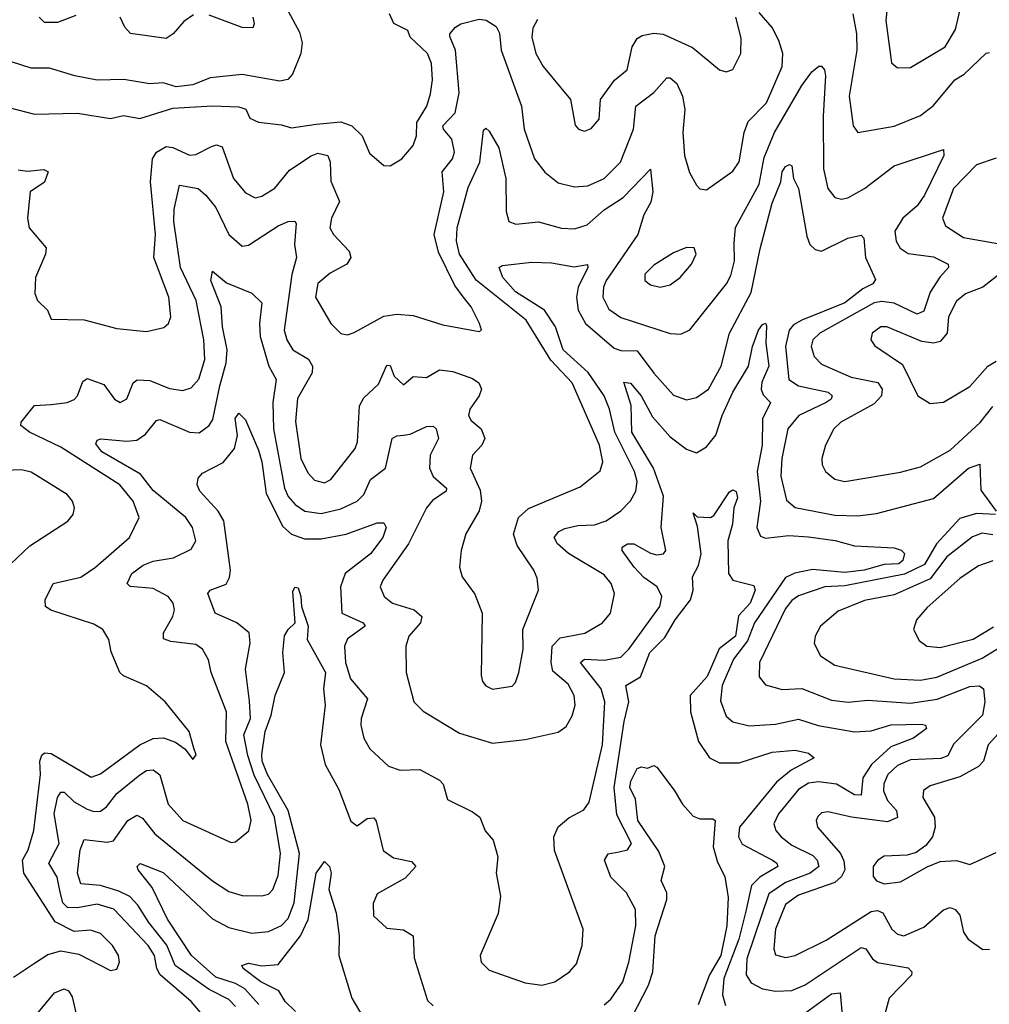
# Model space of a CAD drawing. Extents: x 1443846 to 1577407, y 839182 to 927291.
# Tile 398 of 535: x 1552030 to 1554974, y 884807 to 887798. Entities that reach past the tile are written whole.
import ezdxf

# ---------------------------------------------------------------- set-up
doc = ezdxf.new("R2010")
doc.units = 0

msp = doc.modelspace()

# ---------------------------------------------------------------- linework, layer by layer
at = {"layer": '0CON20XD'}
for points in [[(1554663.5, 887825), (1554660.3, 887795), (1554677.1, 887667.1), (1554695, 887651.4), (1554735, 887652.7), (1554840.5, 887715), (1554871.8, 887768.2), (1554891.6, 887855)], [(1552838.5, 887835), (1552879.4, 887759.4), (1552887, 887727), (1552883.3, 887695), (1552858.2, 887631.8), (1552843.7, 887616.3), (1552819.5, 887610.5), (1552705, 887631.4), (1552608.6, 887621.4), (1552555, 887600), (1552505, 887594), (1552465, 887605.6), (1552425, 887603.1), (1552346.4, 887616.4), (1552265, 887614.3), (1552197, 887627), (1552120.3, 887650.3), (1552065, 887650.6), (1552005, 887670)], [(1552025, 887341.8), (1552052.9, 887337.1), (1552102.9, 887342.9), (1552116.5, 887335), (1552105, 887304.6), (1552061.3, 887275), (1552053.3, 887195), (1552058.2, 887165), (1552110, 887105), (1552108.5, 887085), (1552077.8, 887015), (1552075.9, 886965.9), (1552084, 886945), (1552114, 886915), (1552125, 886887.5), (1552225, 886886.4), (1552325, 886860), (1552415, 886850), (1552467.4, 886862.6), (1552481.4, 886875), (1552488.8, 886895), (1552482.9, 886955), (1552437, 887075), (1552442.4, 887145), (1552427, 887305), (1552432.5, 887375), (1552445, 887395.3), (1552475, 887412), (1552495, 887409), (1552545, 887386.2), (1552565, 887388.4), (1552612.1, 887412.1), (1552627.5, 887417.5), (1552645, 887411.5), (1552679.2, 887315), (1552715, 887272.1), (1552745, 887256.2), (1552765, 887261.1), (1552805, 887286.2), (1552849.4, 887340.6), (1552915, 887384.2), (1552935, 887392.1), (1552965.4, 887385), (1552972.5, 887365), (1552975, 887307.5), (1553000.8, 887245), (1552976.6, 887195), (1552971.8, 887165), (1552982.7, 887145), (1553030.7, 887095), (1553035.3, 887075), (1553023.3, 887055), (1552972.4, 887027.6), (1552935, 886996.5), (1552927.8, 886955), (1552974.3, 886875), (1553005, 886844), (1553025, 886840.8), (1553045, 886847.1), (1553135, 886897.5), (1553175, 886903.5), (1553225, 886898.9), (1553315, 886871.1), (1553425, 886850), (1553432.5, 886855), (1553425.7, 886875), (1553400.4, 886925), (1553376.1, 886956.1), (1553350.7, 886990.7), (1553301.3, 887091.4), (1553288.3, 887145), (1553317.9, 887275), (1553313, 887335), (1553344.2, 887375), (1553350.4, 887395), (1553341.7, 887435), (1553316.7, 887465), (1553314.8, 887475), (1553352.5, 887515), (1553363.8, 887575), (1553353.4, 887705), (1553336.4, 887746.4), (1553336.2, 887755), (1553352.8, 887775), (1553369.1, 887785), (1553425, 887799.2), (1553446.5, 887796.5), (1553476.8, 887776.8), (1553486.3, 887756.3), (1553491.9, 887705), (1553553.4, 887535), (1553561.4, 887465), (1553593.3, 887375), (1553624.7, 887334.8), (1553665, 887302.3), (1553715, 887290), (1553755, 887292.7), (1553805, 887315.3), (1553854.7, 887365), (1553894, 887465), (1553900.8, 887535), (1553955, 887576.6), (1553995, 887620.6), (1554005, 887621.1), (1554025, 887603.5), (1554042.8, 887565), (1554049.3, 887525), (1554043.4, 887455), (1554048.5, 887385), (1554063.9, 887333.9), (1554084.5, 887294.5), (1554095, 887283.8), (1554115, 887280.8), (1554195, 887337.8), (1554215, 887366.2), (1554230, 887455), (1554241.7, 887488.3), (1554297.4, 887545), (1554344.8, 887655), (1554347, 887695), (1554334.8, 887734.8), (1554315, 887773.8), (1554275, 887820)], [(1552199.9, 887810.1), (1552145, 887789.2), (1552105, 887789.6), (1552088.5, 887805)], [(1552558, 887812), (1552528.3, 887791.7), (1552495.7, 887754.3), (1552475, 887740.7), (1552366, 887756), (1552349.2, 887775), (1552335.2, 887805)], [(1552737.2, 887805), (1552742.1, 887785), (1552737.5, 887772.5), (1552705, 887773.9), (1552605, 887811)], [(1552929.9, 887479.9), (1553005, 887487.3), (1553038.5, 887475), (1553070, 887445), (1553092.2, 887392.2), (1553135, 887354.3), (1553155, 887354), (1553190, 887375), (1553224.4, 887415), (1553234.6, 887445), (1553236.1, 887485), (1553265.8, 887535), (1553277.5, 887572.5), (1553283.7, 887615), (1553280, 887665), (1553268.4, 887695), (1553215.4, 887745), (1553208, 887765), (1553166.2, 887786.2), (1553152.5, 887815)], [(1553601.7, 887798.3), (1553588.2, 887771.8), (1553585.3, 887745), (1553596.6, 887695), (1553619.2, 887655), (1553702.5, 887555), (1553717, 887477), (1553726.2, 887465), (1553745, 887459.4), (1553765, 887467.1), (1553789.4, 887495), (1553793.1, 887555), (1553836.2, 887613.8), (1553874.2, 887645.8), (1553889.5, 887715), (1553905, 887740.4), (1553920.3, 887749.7), (1553955, 887757), (1553983.3, 887753.3), (1554073.1, 887713.1), (1554155, 887645.8), (1554175, 887639.2), (1554195, 887646.2), (1554220, 887695), (1554221.1, 887741.1), (1554204.2, 887805)], [(1554559.6, 887815), (1554570.4, 887755), (1554571.6, 887705), (1554548.3, 887565), (1554560.8, 887475), (1554574.6, 887454.6), (1554685, 887474.7), (1554765, 887506.8), (1554805, 887536.7), (1554869.7, 887615), (1554897.5, 887632.5), (1554965, 887695.7), (1554975, 887698)], [(1552011.3, 884888.7), (1552075, 884931.3), (1552115, 884957.7), (1552155, 884968.9), (1552209.2, 884959.2), (1552305, 884909.2), (1552325, 884913.3), (1552332.9, 884935), (1552330, 884955), (1552311.1, 884985), (1552275, 885021.4), (1552245, 885031.5), (1552195, 885027.7), (1552137, 885057), (1552042.2, 885205), (1552038.5, 885245), (1552055, 885276), (1552072.9, 885335), (1552092.6, 885505), (1552090.4, 885545), (1552096.5, 885563.5), (1552105, 885570.3), (1552125, 885568.1), (1552246.9, 885496.9), (1552275, 885507.1), (1552395, 885595.3), (1552435, 885614.2), (1552465.9, 885615.9), (1552502.5, 885602.5), (1552531.7, 885581.7), (1552555, 885550), (1552565.7, 885564.3), (1552558.6, 885585), (1552544.4, 885635), (1552471.4, 885725), (1552415, 885774.3), (1552345, 885804), (1552334.2, 885814.2), (1552307.7, 885877.7), (1552300, 885915), (1552282.5, 885945), (1552255, 885961.5), (1552124, 886004), (1552108.5, 886015), (1552106.9, 886035), (1552130.9, 886085), (1552215, 886104.7), (1552259.5, 886135), (1552363.5, 886225), (1552392.1, 886285), (1552374.7, 886335), (1552334.3, 886384.3), (1552155, 886499.4), (1552059.4, 886545), (1552032.9, 886565), (1552034.2, 886575), (1552074.7, 886625.3), (1552125, 886629.2), (1552173.8, 886635), (1552195, 886644), (1552205.3, 886655), (1552221.3, 886698.7), (1552235, 886707.7), (1552285, 886689.3), (1552317.8, 886645), (1552335, 886634.5), (1552355, 886645.7), (1552374.7, 886695), (1552386.5, 886703.5), (1552425, 886702), (1552485, 886677.5), (1552525, 886671.3), (1552550.8, 886679.1), (1552574, 886706), (1552591.9, 886765), (1552588.6, 886825), (1552565.8, 886945), (1552518, 887045), (1552497.8, 887185), (1552498.3, 887221.7), (1552515, 887295.4), (1552571.2, 887285), (1552595, 887264.5), (1552625, 887227.5), (1552664.7, 887145), (1552705, 887109.6), (1552725, 887112.5), (1552815, 887171.9), (1552845, 887184.5), (1552865, 887186), (1552868.9, 887178.9), (1552863.9, 887115), (1552870.3, 887075), (1552855.9, 887024.1), (1552832.8, 886855), (1552841.4, 886825), (1552859.3, 886795), (1552906.5, 886766.5), (1552919, 886745), (1552918, 886725), (1552873, 886647), (1552867.2, 886577.2), (1552883.9, 886465), (1552905, 886421.5), (1552925, 886398.8), (1552955, 886390.8), (1552975, 886400.9), (1553048, 886495), (1553055.8, 886515), (1553061.6, 886625), (1553075, 886648.7), (1553119.6, 886690.4), (1553145, 886748.1), (1553155, 886747.1), (1553166.9, 886715), (1553195, 886688.1), (1553225, 886713.5), (1553265, 886710.8), (1553305, 886734.2), (1553345, 886728.9), (1553405, 886707.5), (1553424.4, 886694.4), (1553432.4, 886675), (1553425.3, 886655), (1553397.1, 886615), (1553392.6, 886595), (1553400.6, 886580.6), (1553430.7, 886555), (1553442.5, 886525), (1553433.2, 886505), (1553405.2, 886474.8), (1553398, 886435), (1553428.3, 886368.3), (1553432.1, 886335), (1553424.7, 886305.3), (1553384.5, 886235.5), (1553370, 886185), (1553365.6, 886135), (1553373.3, 886105), (1553412.2, 886052.2), (1553434.4, 885995), (1553430.8, 885805), (1553435, 885787.5), (1553445, 885774), (1553465, 885764.3), (1553525, 885772.9), (1553535.4, 885784.6), (1553545.6, 885815), (1553558.5, 885885), (1553557.5, 885945), (1553605.5, 886065), (1553601.1, 886101.1), (1553591.1, 886125), (1553540.2, 886200.2), (1553529.4, 886235), (1553544.5, 886285), (1553575, 886312.4), (1553731.8, 886378.2), (1553792.9, 886427.1), (1553800.8, 886455), (1553790.7, 886505), (1553707.6, 886695), (1553643.1, 886763.1), (1553567.6, 886885), (1553416.2, 887006.2), (1553365, 887085.4), (1553355.8, 887125), (1553357.7, 887165), (1553392.1, 887287.9), (1553427.2, 887365), (1553438.1, 887461.9), (1553445, 887468), (1553455, 887459.4), (1553485, 887408.9), (1553505.7, 887315), (1553506.7, 887215), (1553515, 887184.4), (1553536.2, 887176.2), (1553605, 887183.2), (1553675, 887164.8), (1553715, 887162.5), (1553753.2, 887175), (1553805, 887220.4), (1553862.3, 887257.7), (1553945, 887343.3), (1553952.3, 887275), (1553946.8, 887243.2), (1553925.3, 887205), (1553906.6, 887145), (1553811, 887005), (1553802.4, 886985), (1553800.5, 886955), (1553818.7, 886918.7), (1553855, 886892.5), (1554005, 886844.5), (1554037.2, 886842.8), (1554065, 886855.6), (1554176.4, 886995), (1554189.7, 887020.3), (1554200.7, 887065), (1554199.8, 887120.2), (1554203.4, 887166.6), (1554275, 887297.9), (1554290.6, 887379.4), (1554321.9, 887455), (1554405, 887598), (1554435, 887639.4), (1554456, 887656), (1554465, 887656.2), (1554474.2, 887645), (1554476.9, 887626.9), (1554469.4, 887505), (1554471.1, 887345), (1554483.4, 887285), (1554505, 887257.9), (1554525, 887252.3), (1554545, 887256.9), (1554595, 887285.3), (1554685, 887354.2), (1554835, 887403.8), (1554836.1, 887385), (1554777.1, 887265), (1554755, 887232.6), (1554711.6, 887195), (1554687.5, 887155), (1554691.2, 887125), (1554703.7, 887103.7), (1554727.5, 887087.5), (1554805, 887077.3), (1554849.5, 887055), (1554850.5, 887045), (1554824.1, 887015.9), (1554795, 886969.6), (1554775, 886912.5), (1554755, 886903.4), (1554685, 886936.7), (1554648, 886942), (1554625, 886937.9), (1554460, 886845), (1554438.7, 886825), (1554433.6, 886805), (1554442.2, 886775), (1554465, 886750.9), (1554555, 886711.6), (1554635.2, 886695.2), (1554648.8, 886675), (1554646.3, 886655), (1554625, 886631.1), (1554522.9, 886575), (1554502.5, 886555), (1554476.9, 886505), (1554465.6, 886465), (1554466.5, 886445), (1554476.7, 886425), (1554505, 886402.1), (1554535, 886394.6), (1554705, 886423.2)], [(1551945, 887544.3), (1552075, 887511.1), (1552205, 887514.2), (1552305, 887498), (1552345, 887507.1), (1552395, 887497.9), (1552495, 887529.2), (1552615, 887535.8), (1552695, 887533.3), (1552716, 887526), (1552728.3, 887498.3), (1552755, 887486), (1552825, 887478.6), (1552855, 887468.9), (1552929.9, 887479.9)], [(1554995, 887377.1), (1554935, 887356.7), (1554865.7, 887285), (1554832.4, 887195), (1554841, 887171), (1554896, 887136), (1555005, 887116.7)], [(1554278, 887102), (1554315, 887240.5), (1554341, 887305), (1554345.4, 887335), (1554355, 887352.2), (1554367.9, 887357.9), (1554374.2, 887354.2), (1554379.5, 887315), (1554394.7, 887285), (1554419.7, 887139.7), (1554429.1, 887115), (1554445, 887099.6), (1554465, 887094.2), (1554545, 887134), (1554585, 887143.1), (1554593.6, 887133.6), (1554598.4, 887075), (1554628.9, 887008.9), (1554620, 886995), (1554589.8, 886980.2), (1554535, 886937.2), (1554404.7, 886885), (1554379.6, 886870.4), (1554366.9, 886855), (1554355.7, 886805), (1554365.9, 886705), (1554394.5, 886685), (1554485, 886666), (1554496.6, 886655), (1554493.9, 886645), (1554478.5, 886635), (1554395.3, 886595), (1554361.9, 886555), (1554343.8, 886465), (1554340.8, 886410.8), (1554358.3, 886338.3), (1554385, 886316.1), (1554505, 886292.1), (1554575, 886290.4), (1554631.9, 886298.1), (1554805, 886342.7), (1554910.9, 886435), (1554945, 886447.8), (1554948.4, 886368.4), (1554995.4, 886305)], [(1552584.6, 884775), (1552550.9, 884815), (1552455.8, 884895.8), (1552446.2, 884915), (1552439, 884955), (1552419.8, 884985), (1552315.8, 885095.8), (1552265, 885111.2), (1552205, 885099.6), (1552175, 885100.3), (1552160.6, 885115), (1552151.9, 885151.9), (1552143.2, 885193.2), (1552117.7, 885235), (1552149.6, 885295), (1552134.6, 885385), (1552144.1, 885435), (1552155, 885450.7), (1552165, 885450.6), (1552195, 885421.6), (1552235, 885399.2), (1552255, 885392), (1552275, 885393.5), (1552293.5, 885406.5), (1552325, 885446.7), (1552395, 885504.2), (1552415, 885516.8), (1552435, 885518.8), (1552455, 885503.3), (1552480.8, 885415), (1552525, 885364.7), (1552672.3, 885297.7), (1552685, 885300), (1552725.9, 885334.1), (1552732.8, 885365), (1552722.4, 885415), (1552655.8, 885605), (1552658, 885695), (1552611.2, 885815), (1552602.9, 885852.9), (1552584.5, 885885), (1552565, 885899.6), (1552488.3, 885908.3), (1552466.8, 885916.8), (1552465.9, 885935), (1552494.7, 885985), (1552499.7, 886005), (1552495.3, 886025), (1552480.4, 886045), (1552435, 886069.8), (1552365.6, 886075.6), (1552355.8, 886085), (1552370.4, 886115), (1552405, 886140.8), (1552435, 886153.3), (1552497, 886163), (1552550.9, 886189.1), (1552564.6, 886215), (1552554.1, 886255), (1552534, 886285), (1552435, 886367.6), (1552397, 886417), (1552279.1, 886485), (1552260.5, 886509.5), (1552265, 886520), (1552275.6, 886524.4), (1552355, 886516.9), (1552385, 886520.5), (1552411.4, 886538.6), (1552445, 886580.5), (1552455, 886582.9), (1552545, 886544.7), (1552575, 886542.8), (1552605, 886564.6), (1552616.7, 886583.3), (1552637.8, 886685), (1552656.5, 886755), (1552659.5, 886795), (1552645.2, 886865), (1552641.5, 886925), (1552610, 887005), (1552615, 887034), (1552658.2, 886998.2), (1552735, 886967.1), (1552765, 886938), (1552757.8, 886875), (1552760.4, 886835), (1552786.6, 886745), (1552808.4, 886705), (1552798.5, 886635), (1552800.6, 886555), (1552834.2, 886374.2), (1552845, 886349.7), (1552866.4, 886325), (1552895.2, 886305.2), (1552945, 886297.5), (1553005, 886312.2), (1553054.9, 886335.1), (1553074.3, 886355), (1553095, 886400.4), (1553140.3, 886435), (1553160.5, 886525), (1553175, 886533.8), (1553195.3, 886535.3), (1553215, 886538.2), (1553265, 886562.3), (1553285, 886562.5), (1553294.7, 886554.7), (1553301.1, 886525), (1553276, 886475), (1553273.7, 886435), (1553285, 886409.7), (1553325.9, 886375), (1553324.6, 886365), (1553283.2, 886336.8), (1553265, 886315.3), (1553210, 886205), (1553132.1, 886095), (1553124.5, 886075), (1553136.7, 886045), (1553161.5, 886025), (1553227.8, 886005), (1553250.9, 885985), (1553246.5, 885965), (1553211.5, 885925), (1553202.5, 885895), (1553203.6, 885815), (1553226.5, 885725), (1553255, 885697.3), (1553365, 885630), (1553465, 885600), (1553565, 885610.9), (1553665, 885633.1), (1553689.5, 885650.5), (1553707.5, 885682.5), (1553716.5, 885715), (1553713.1, 885745), (1553695, 885778.9), (1553648.6, 885818.6), (1553643.5, 885845), (1553646.5, 885895), (1553670.5, 885919.5), (1553746.1, 885933.9), (1553800, 885965), (1553823.6, 885995), (1553836.4, 886055), (1553826.2, 886085), (1553805, 886111.2), (1553696.6, 886176.5), (1553662.5, 886205), (1553653.1, 886225), (1553666.8, 886243.2), (1553685, 886252.4), (1553725, 886261.6), (1553775, 886263.1), (1553810.9, 886275), (1553855, 886306.2), (1553885, 886336.5), (1553900.5, 886365), (1553904.8, 886395), (1553897, 886425), (1553837.2, 886545), (1553820.8, 886615), (1553804.4, 886655), (1553756.4, 886726.4), (1553679.7, 886795), (1553656.6, 886865), (1553623, 886915), (1553535, 886971.3), (1553496.9, 887015), (1553486, 887045), (1553495, 887051.4), (1553585, 887061.1), (1553645, 887058.8), (1553713, 887047), (1553753.9, 887053.9), (1553755.5, 887045), (1553725.7, 886985), (1553720.6, 886955), (1553725.6, 886915), (1553747.5, 886875), (1553835, 886799.8), (1553855, 886792.7), (1553905, 886792.2), (1553955, 886723.4), (1554015, 886656.6), (1554055, 886643.2), (1554085, 886649.6), (1554121.3, 886675), (1554159.5, 886745), (1554185.7, 886845), (1554251, 886969), (1554278, 887102)], [(1553975, 886985.5), (1554005, 886992.7), (1554035, 887014.4), (1554069.4, 887055), (1554084.2, 887085), (1554077.5, 887105), (1554055, 887105.7), (1554015, 887089.5), (1553955, 887051.5), (1553928.5, 887025), (1553928.6, 887005), (1553945, 886992.7), (1553975, 886985.5)], [(1555056.5, 887065), (1554955, 886985.3), (1554901.4, 886965), (1554875, 886943.1), (1554850.7, 886895), (1554846, 886845), (1554825, 886820), (1554805, 886814.8), (1554769.6, 886819.6), (1554662.5, 886865), (1554645, 886864.6), (1554618.5, 886845), (1554614.5, 886825), (1554626.5, 886806.5), (1554710.4, 886750.4), (1554757.5, 886655), (1554795, 886632), (1554835, 886635.6), (1554915, 886683.9), (1554969.6, 886745), (1554995, 886760.7)], [(1552685, 884800), (1552665, 884821.2), (1552605, 884851.3), (1552502, 884925), (1552476.2, 884986.2), (1552421.4, 885055), (1552388.2, 885108.2), (1552364.5, 885134.5), (1552330.7, 885150.7), (1552275, 885167.6), (1552215, 885172.9), (1552204.8, 885205.2), (1552213.8, 885276.1), (1552225, 885307.8), (1552295, 885298.8), (1552315, 885303.5), (1552358, 885365), (1552385, 885381.3), (1552402.2, 885372.2), (1552440.3, 885325), (1552615, 885182), (1552665, 885149.4), (1552705, 885137.2), (1552765, 885136.2), (1552785, 885140.9), (1552798.7, 885155), (1552815, 885198), (1552821.3, 885265), (1552803.1, 885375), (1552742.2, 885502.3), (1552722.3, 885562.3), (1552710.1, 885625), (1552730.9, 885675), (1552727.4, 885727.4), (1552715.7, 885825), (1552729.7, 885905), (1552726.1, 885935), (1552689.5, 885965), (1552623.3, 885995), (1552601.5, 886055), (1552608, 886065), (1552657.2, 886082.8), (1552667.2, 886102.8), (1552669.6, 886125), (1552650, 886275), (1552632.1, 886305), (1552576.5, 886365), (1552568.9, 886385), (1552571.4, 886405), (1552585, 886420), (1552647.6, 886452.4), (1552682.4, 886495), (1552691, 886535), (1552684.2, 886585.8), (1552695, 886602.2), (1552715, 886581.9), (1552755, 886490), (1552765.5, 886455), (1552778, 886358), (1552828.5, 886258.5), (1552855.2, 886235.2), (1552895, 886220.7), (1552945, 886221), (1553021.2, 886235), (1553115, 886268.9), (1553135, 886269.2), (1553142.2, 886255), (1553132.8, 886225), (1553095, 886174.8), (1553017.9, 886115), (1553003.5, 886075), (1553007.5, 885995), (1553072.9, 885965), (1553078.9, 885955), (1553025, 885916.8), (1553015.9, 885894.1), (1553019.2, 885845), (1553034.7, 885795), (1553086.4, 885735), (1553066.9, 885675), (1553065.4, 885655), (1553074.7, 885614.7), (1553092.9, 885582.9), (1553149.8, 885529.8), (1553185, 885518.2), (1553245, 885519.6), (1553305, 885487.3), (1553315.4, 885475), (1553329.1, 885429.1), (1553405, 885391.8), (1553426.9, 885375), (1553443.6, 885333.6), (1553467.1, 885305), (1553481.4, 885255), (1553477.1, 885205), (1553489.4, 885135), (1553482.5, 885082.5), (1553427.8, 884955), (1553430.6, 884935), (1553455, 884910), (1553565, 884872.3), (1553615.4, 884864.6), (1553655, 884874.6), (1553699.4, 884905), (1553720.2, 884929.8), (1553737.5, 884985), (1553741.1, 885035), (1553653.6, 885273.6), (1553652.2, 885315), (1553665, 885345.6), (1553697.1, 885372.9), (1553742.9, 885397.1), (1553758.8, 885421.2), (1553799.3, 885595), (1553807, 885725), (1553795.6, 885765), (1553732.3, 885845), (1553745.2, 885854.8), (1553805, 885852.2), (1553855, 885861.2), (1553880, 885885), (1553973.7, 886015), (1553980, 886045), (1553965.3, 886075), (1553925, 886103.6), (1553896, 886135), (1553858.9, 886185), (1553859.4, 886195), (1553875, 886205.9), (1553895, 886205.3), (1553945, 886177.3), (1553965, 886172.4), (1553985.2, 886174.8), (1553991.8, 886185), (1553978.1, 886255), (1553985, 886350), (1553954.3, 886435), (1553888.7, 886545), (1553886.1, 886626.1), (1553863.9, 886696.1), (1553885, 886693.5), (1553916.7, 886655), (1553951.6, 886591.6), (1554005, 886530.6), (1554055, 886493.5), (1554085, 886482.3), (1554115, 886500.5), (1554144.2, 886535.8), (1554162.8, 886595), (1554195, 886665.9), (1554242.8, 886745), (1554254.9, 886805.1), (1554273, 886855), (1554285, 886871.8), (1554295, 886875.6), (1554297.2, 886867.3), (1554295.2, 886814.8), (1554304.4, 886745), (1554283.3, 886696.7), (1554281.1, 886675), (1554287.9, 886657.9), (1554309.6, 886635), (1554285.7, 886585), (1554284.9, 886505), (1554269.5, 886425), (1554279.3, 886335), (1554268.4, 886255), (1554279.1, 886229.1), (1554295, 886222.6), (1554365, 886231), (1554425, 886227.2), (1554505.9, 886215.9), (1554565, 886199.1), (1554685, 886193.8), (1554706.7, 886186.7), (1554716.4, 886176.4), (1554711.6, 886155), (1554699.5, 886145), (1554655, 886142.3), (1554594.4, 886125), (1554535, 886118.8), (1554437, 886127), (1554383.3, 886116.7), (1554355, 886103.6), (1554260.7, 885965), (1554239.7, 885910.3), (1554197.6, 885855), (1554163, 885775), (1554158.1, 885728.1), (1554175, 885682.2), (1554195.2, 885665.2), (1554245, 885652.1), (1554325, 885657.4), (1554395, 885673), (1554454, 885654), (1554565, 885634.2), (1554615, 885637.7), (1554675.2, 885655.2), (1554768.1, 885658.1), (1554780.8, 885655), (1554783.5, 885645), (1554743.5, 885615), (1554675, 885588.8), (1554616.4, 885535), (1554590.1, 885495), (1554585, 885441.8), (1554565, 885443), (1554510, 885475), (1554455, 885482.4), (1554425, 885478.4), (1554395, 885458.8), (1554334.3, 885385), (1554319.7, 885355), (1554325.9, 885335), (1554342.4, 885315), (1554375, 885290.2), (1554438.6, 885258.6), (1554451.6, 885245), (1554456.8, 885225), (1554430.4, 885205), (1554355, 885177.1), (1554305, 885142.6), (1554237.9, 884945), (1554236.3, 884896.3), (1554251.5, 884871.5), (1554285, 884853.5), (1554325, 884846.3), (1554375, 884848.8), (1554415, 884865.7), (1554585, 884979.2), (1554599.6, 884975), (1554619.7, 884945), (1554635, 884933.8), (1554727.4, 884917.4), (1554739.2, 884905), (1554738.1, 884895), (1554670.5, 884825), (1554638.6, 884708.6)], [(1554705, 886423.2), (1554765, 886439.3), (1554855, 886490.5), (1554946, 886574), (1554985, 886622.8)], [(1552002.9, 886145), (1552060.8, 886199.2), (1552175.4, 886274.6), (1552192.5, 886295), (1552196, 886315), (1552190, 886335), (1552174.2, 886355), (1552065, 886423.1), (1552035, 886430), (1551985, 886428.6)], [(1553805, 884804.6), (1553825, 884822.5), (1553860.8, 884875), (1553879.7, 884935), (1553900.3, 885045), (1553899.4, 885095), (1553872.4, 885145), (1553825, 885193.3), (1553805.5, 885245), (1553816.7, 885263.3), (1553850.3, 885269.7), (1553875, 885275.5), (1553887.3, 885295), (1553842.6, 885382.6), (1553834.9, 885465), (1553865, 885666), (1553879.4, 885725), (1553870.9, 885775), (1553915, 885801.3), (1553943.1, 885875), (1553989, 885921), (1554020.2, 885975), (1554067.2, 886035), (1554075.3, 886065), (1554072.5, 886105), (1554090.8, 886139.2), (1554099.5, 886175), (1554088.1, 886258.1), (1554075, 886300), (1554087, 886287), (1554127.5, 886285), (1554138.1, 886291.9), (1554185, 886363.5), (1554195, 886369.1), (1554205, 886364.4), (1554210, 886345), (1554198.2, 886315), (1554194.2, 886265), (1554180.6, 886215), (1554182.2, 886115), (1554195, 886094.6), (1554226.9, 886086.9), (1554258.9, 886078.9), (1554263.1, 886065), (1554248.3, 886025), (1554212.9, 885987), (1554203.8, 885925), (1554153.7, 885886.3), (1554117.2, 885802.8), (1554065.9, 885745), (1554066.8, 885695), (1554091.3, 885605), (1554124.5, 885555), (1554155, 885539.7), (1554215, 885540), (1554315, 885572.5), (1554385, 885578.2), (1554425, 885570), (1554442, 885555), (1554372.1, 885517.9), (1554328.4, 885481.6), (1554215.6, 885345), (1554213, 885315), (1554223.6, 885293.6), (1554316, 885245), (1554329.4, 885235), (1554331.8, 885225), (1554277.2, 885192.8), (1554252, 885168), (1554235, 885090), (1554213.3, 885005), (1554168.1, 884885), (1554164.1, 884835), (1554173.3, 884803.3)], [(1554992.5, 886295), (1554935, 886297.9), (1554885, 886282.2), (1554814.3, 886205), (1554777.3, 886142.7), (1554716.7, 886113.3), (1554535, 886078.1), (1554475, 886074.8), (1554395, 886047), (1554375, 886033.8), (1554355, 886009.4), (1554276.2, 885845), (1554275, 885801.2), (1554295, 885777.3), (1554345, 885763.3), (1554405, 885766.3), (1554495, 885730.4), (1554545.7, 885724.3), (1554605, 885730.9), (1554735, 885721.8), (1554815.9, 885734.1), (1554915, 885772.1), (1554944, 885774), (1554956.8, 885765), (1554960.6, 885725), (1554953.5, 885685), (1554865, 885596.8), (1554848.6, 885561.4), (1554826.8, 885553.2), (1554735, 885549.7), (1554695, 885532.3), (1554665.7, 885505), (1554653.6, 885476.4), (1554652.4, 885455), (1554665, 885425.8), (1554692.2, 885395), (1554695.5, 885374.5), (1554665, 885360.8), (1554555.2, 885375.2), (1554485, 885391.8), (1554465, 885387.9), (1554453, 885377), (1554447.9, 885365), (1554452.5, 885345), (1554522.2, 885265), (1554532.8, 885242.8), (1554535.2, 885215), (1554525.3, 885194.7), (1554505, 885176.4), (1554395, 885138.2), (1554355, 885109.8), (1554324.5, 885035), (1554319.6, 884975), (1554325, 884957.1), (1554355, 884949.1), (1554385, 884954.7), (1554478.9, 885001.1), (1554615, 885088.3), (1554635, 885091.6), (1554650.9, 885085), (1554678.5, 885035), (1554695, 885020), (1554715, 885014.2), (1554775, 885040.8), (1554835, 885093.4), (1554855, 885101.1), (1554870.4, 885095), (1554885, 885077.5), (1554896.2, 885026.2), (1554910, 885005), (1554955, 884972.9), (1554975, 884974.4)], [(1554985, 886232.5), (1554952, 886238), (1554922.8, 886227.2), (1554845, 886165.6), (1554795, 886099.2), (1554685, 886050.2), (1554595, 886033.8), (1554515, 886001.2), (1554461.1, 885955), (1554445.6, 885925), (1554442.4, 885902.4), (1554461.4, 885865), (1554505, 885837.3), (1554685.2, 885795.2), (1554765, 885791.5), (1554815, 885800.2), (1554952.2, 885857.8), (1555005, 885890.3)], [(1554985, 886153.4), (1554941.6, 886138.4), (1554885, 886100.3), (1554785, 886012.5), (1554753.3, 885975), (1554744.2, 885945), (1554761.4, 885911.4), (1554784.7, 885894.7), (1554825, 885890.4), (1554925, 885915.7), (1554987.1, 885952.9)], [(1552756.2, 884806.2), (1552713.4, 884853.4), (1552685, 884869.9), (1552625, 884889.2), (1552551.5, 884955), (1552478.3, 885065), (1552431.9, 885161.9), (1552389.2, 885215), (1552386, 885225), (1552396, 885234), (1552465, 885206.7), (1552615, 885066.4), (1552665, 885040), (1552735, 885022.4), (1552785, 885027.8), (1552825, 885046.5), (1552845, 885067.2), (1552862.9, 885115), (1552879.1, 885265), (1552845.3, 885395), (1552781.9, 885505), (1552766.1, 885545), (1552764.7, 885565.3), (1552774.8, 885635), (1552793.8, 885685), (1552805.7, 885744.3), (1552834, 885815), (1552828.6, 885875), (1552834.1, 885925.9), (1552844.6, 885945.4), (1552866, 885965), (1552858.9, 886061.1), (1552865, 886073.8), (1552875, 886072), (1552883.5, 886045), (1552885.4, 886015.4), (1552905.4, 885955), (1552902.3, 885915), (1552958.6, 885815), (1552952.1, 885765), (1552957.3, 885715), (1552943.5, 885595), (1552957.5, 885535), (1552998.9, 885458.9), (1553035, 885362.5), (1553055, 885348.5), (1553085, 885370.8), (1553105, 885373.3), (1553112.7, 885362.7), (1553133.4, 885273.4), (1553165, 885252), (1553220, 885240), (1553232.9, 885225), (1553200, 885190), (1553115, 885142), (1553103, 885113), (1553104.4, 885075), (1553145, 885037.5), (1553195, 885033.1), (1553224.2, 885015), (1553228, 884948), (1553268.1, 884818.1), (1553285, 884802.5)], [(1555001.5, 885628.5), (1554970.8, 885595), (1554956.3, 885545), (1554941.1, 885528.9), (1554885, 885497.5), (1554795, 885470.8), (1554774, 885456), (1554772.7, 885435), (1554808.2, 885375), (1554809.6, 885345), (1554801.5, 885315), (1554781.2, 885288.8), (1554752.4, 885267.6), (1554725, 885259.5), (1554655, 885256.2), (1554635, 885243.1), (1554621.8, 885225), (1554621.5, 885195), (1554631.7, 885181.7), (1554655, 885172.7), (1554705, 885178.9), (1554785, 885224.2), (1554825, 885240), (1554875, 885244), (1554915, 885231.4), (1554995, 885268)], [(1553855, 884701.3), (1553939.6, 884865), (1553952.2, 884905), (1553959.7, 885015), (1553995.2, 885125.2), (1553995.2, 885145.2), (1553977.4, 885182.6), (1553988.6, 885225), (1553970.4, 885270.4), (1553907.1, 885365), (1553899.4, 885429.4), (1553882.7, 885465), (1553885.5, 885485), (1553905, 885523.3), (1553918.3, 885528.3), (1553936.4, 885523.6), (1553955, 885532.5), (1553965, 885526.7), (1554016.9, 885456.9), (1554042.9, 885415), (1554075, 885378.6), (1554095, 885370), (1554135, 885370), (1554141.2, 885365), (1554135.3, 885285), (1554148.4, 885238.4), (1554171.1, 885195), (1554181.5, 885131.5), (1554177.4, 885045), (1554159, 884955), (1554124, 884896), (1554090.5, 884805)], [(1552867, 884785), (1552835.5, 884815.5), (1552817.1, 884847.1), (1552761.9, 884875), (1552708.1, 884915), (1552704.2, 884925), (1552725, 884931.5), (1552765, 884923.9), (1552815, 884927.1), (1552882.8, 885015), (1552905.5, 885064.5), (1552930, 885205), (1552955, 885240), (1552970, 885225), (1552975.7, 885205), (1552968.5, 885155), (1552990.9, 885085), (1552999.5, 885015), (1552999.2, 884955), (1553038.5, 884825), (1553105, 884712.2)], [(1552087.1, 884782.9), (1552135, 884842), (1552165, 884853.8), (1552177.6, 884847.6), (1552189, 884829), (1552217.8, 884705)], [(1554395, 884765.2), (1554495, 884838.2), (1554521.5, 884841.5), (1554527.6, 884775)]]:
    msp.add_lwpolyline(points, dxfattribs=at)

doc.saveas('drawing.dxf')
